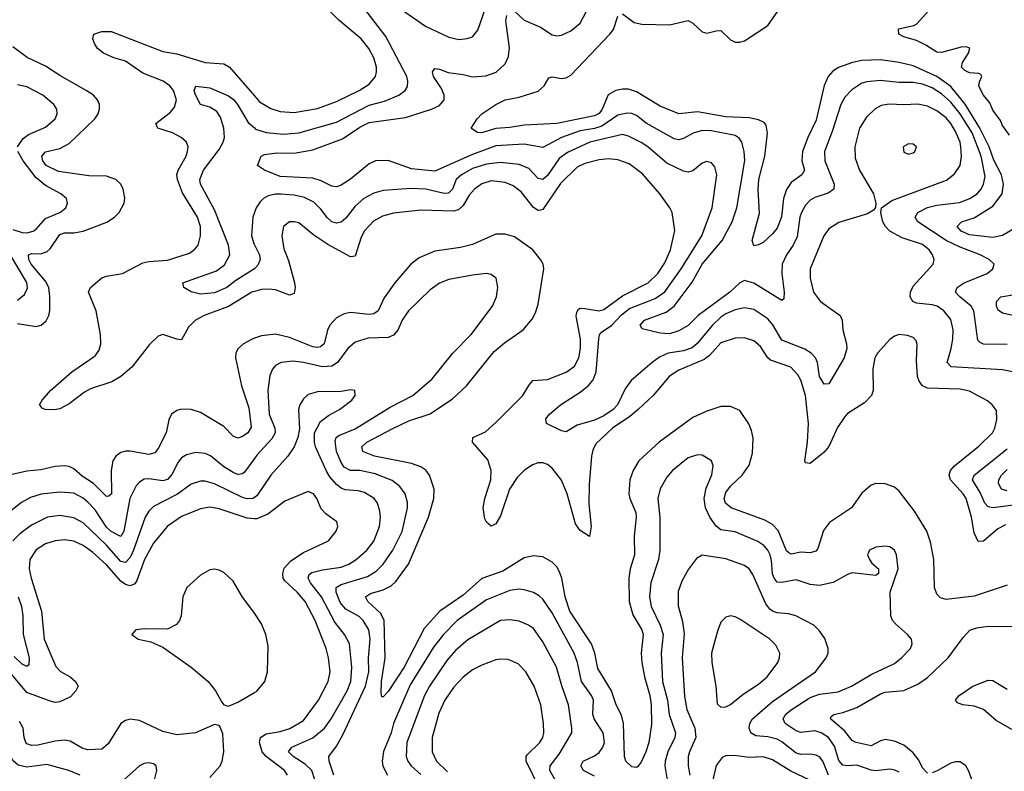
# Model space of a CAD drawing. Header units: inches. Extents: x 1834610 to 2027685, y 642842 to 774116.
# Tile 457 of 632: x 1958999 to 1963198, y 725066 to 728272. Entities that reach past the tile are written whole.
import ezdxf

# ---------------------------------------------------------------- set-up
doc = ezdxf.new("R2010")
doc.units = ezdxf.units.IN
doc.header["$MEASUREMENT"] = 0
doc.layers.add('B9752', color=7, linetype='Continuous')
doc.layers.add('B9762', color=7, linetype='Continuous')

msp = doc.modelspace()

# ---------------------------------------------------------------- linework, layer by layer
at = {"layer": 'B9752', "color": 5}
for points, elevation in [([(1960000, 727112.8), (1959990, 727109.9), (1959890.5, 727049.5), (1959786.2, 727010), (1959749.3, 726990), (1959718.9, 726961.1), (1959690, 726907.4), (1959670, 726909), (1959610.2, 726929.8), (1959590, 726922.2), (1959553.5, 726886.5), (1959477.1, 726790), (1959430, 726750.7), (1959393, 726727), (1959301.9, 726698.1), (1959276, 726684), (1959210, 726633.3), (1959170, 726612.8), (1959148.5, 726608.5), (1959108, 726610), (1959095.5, 726615.5), (1959086.3, 726626.3), (1959084, 726630), (1959094.5, 726650), (1959131.2, 726690), (1959222.2, 726770), (1959320.9, 726839.1), (1959337.6, 726862.4), (1959345.4, 726890), (1959344.3, 726930), (1959325.2, 727030), (1959293.3, 727110), (1959300.8, 727130), (1959350, 727170.9), (1959370, 727178.6), (1959438, 727190), (1959524.7, 727235.3), (1959550, 727241.2), (1959630, 727246.9), (1959723, 727277), (1959746.7, 727293.3), (1959759.8, 727310), (1959769.9, 727350), (1959770.4, 727390), (1959757.1, 727430), (1959694.2, 727534.3), (1959671.9, 727590), (1959669.9, 727610), (1959674.9, 727630), (1959709.8, 727690), (1959715.4, 727710), (1959717.4, 727730), (1959710.9, 727750), (1959688.6, 727770), (1959651, 727790), (1959587.8, 727810), (1959579.8, 727830), (1959642.1, 727877.9), (1959660.2, 727899.8), (1959667.8, 727930), (1959655.9, 727970), (1959640.2, 727990), (1959610.7, 728010), (1959524.3, 728044.3), (1959450, 728095.8), (1959400.5, 728110), (1959357.4, 728130), (1959331.5, 728150), (1959318.7, 728170), (1959311.8, 728190), (1959316, 728210), (1959350, 728222.3), (1959390, 728221.2), (1959610, 728136.6), (1959670, 728126.9), (1959790, 728089.6), (1959870, 728083.6), (1959894.6, 728070), (1960000, 727948.1)], 380), ([(1958990, 726975.8), (1959070, 726963.8), (1959091.4, 726968.6), (1959112.9, 726987.1), (1959123.8, 727010), (1959127.8, 727032.2), (1959128.4, 727091.6), (1959123, 727130), (1959110, 727157.6), (1959047.8, 727230), (1959038.3, 727250), (1959036.3, 727270), (1959050, 727274.3), (1959090, 727273.4), (1959116.7, 727283.3), (1959130, 727294.6), (1959170, 727356.6), (1959190, 727363.3), (1959230, 727362.5), (1959269.9, 727370.1), (1959371.4, 727408.6), (1959403.8, 727430), (1959424.1, 727450), (1959445, 727490), (1959447.9, 727512.1), (1959440.7, 727550), (1959430, 727571.1), (1959410, 727590.8), (1959370, 727604.5), (1959294.3, 727605.7), (1959165.4, 727625.4), (1959111.9, 727650), (1959097.6, 727670), (1959093.3, 727690), (1959110, 727707.9), (1959170, 727723.2), (1959210, 727743.6), (1959319.9, 727850), (1959333.7, 727870), (1959340.3, 727890), (1959339.8, 727910), (1959331.7, 727930), (1959314.2, 727950), (1959283.5, 727970), (1959170, 728033.6), (1959110, 728074.1), (1959030.7, 728110.7), (1958970, 728156.2)], 420), ([(1958989.9, 727730), (1959014.8, 727765.2), (1959037.4, 727782.6), (1959110, 727814.2), (1959150, 727848.9), (1959159.2, 727870), (1959158, 727890), (1959145.4, 727910), (1959097.4, 727950), (1959030, 727985.7), (1958990, 727995)], 440), ([(1960000.1, 727209.9), (1959920.5, 727159.5), (1959882.8, 727130), (1959830, 727107.2), (1959770, 727101.4), (1959730, 727111.1), (1959699.5, 727130), (1959695.1, 727150), (1959839.1, 727200.9), (1959873, 727227), (1959896, 727270), (1959889.5, 727310), (1959830, 727461.1), (1959770.4, 727570), (1959767, 727590), (1959782.6, 727630), (1959850, 727718.7), (1959867.1, 727750), (1959872.7, 727770), (1959870.4, 727810), (1959856, 727856), (1959840.1, 727880.1), (1959810, 727899), (1959769.9, 727909.9), (1959748.4, 727951.6), (1959744.1, 727970), (1959750, 727988.2), (1959810, 727981.2), (1959890, 727947.5), (1959911.2, 727931.2), (1959927.7, 727910), (1959974, 727834), (1960000, 727810.7)], 360), ([(1958970, 727377.5), (1959010, 727364.6), (1959030, 727363.3), (1959057.2, 727370), (1959070, 727378.2), (1959110, 727423.9), (1959170.8, 727449.2), (1959182, 727458), (1959195.6, 727470), (1959203.1, 727490), (1959198.7, 727510), (1959175.3, 727530), (1959110, 727565.4), (1959070, 727598), (1959014.3, 727670), (1958990.9, 727710)], 440), ([(1960000, 727449.8), (1959993, 727430), (1959988.1, 727350), (1959997.4, 727317.4), (1960000, 727312.2)], 360), ([(1958990, 727075.9), (1959019.9, 727100.1), (1959033, 727127), (1959030, 727150.7), (1958923.8, 727330)], 440), ([(1960000, 726913.5), (1959990.3, 726910), (1959954, 726890), (1959930, 726867.8), (1959920.7, 726850), (1959919.8, 726830), (1959945.7, 726710), (1959976.4, 726616.4), (1959985.9, 726534.1), (1959971.7, 726510), (1959950, 726494.9), (1959930, 726487.3), (1959910, 726495.8), (1959870, 726537.4), (1959770, 726596.5), (1959730, 726609.8), (1959690, 726611.7), (1959670, 726605.1), (1959646.7, 726590), (1959634.7, 726565.3), (1959624.3, 726510), (1959590, 726442.7), (1959575.2, 726424.8), (1959550, 726417.1), (1959470, 726431.8), (1959450, 726431.2), (1959430, 726426.6), (1959409.1, 726410.9), (1959397, 726390), (1959390.1, 726350), (1959391.2, 726250), (1959379.4, 726240.6), (1959370, 726238.4), (1959313.5, 726293.5), (1959265.6, 726325.6), (1959230, 726357), (1959210, 726366.5), (1959190, 726369.2), (1959150, 726366.4), (1959090, 726351.9), (1959030, 726347.2), (1958910, 726319.4)], 420), ([(1960000, 726401.2), (1959957.5, 726342.5), (1959950, 726335.2), (1959930, 726332.3), (1959910, 726340.4), (1959870, 726365.3), (1959812.4, 726412.4), (1959790, 726422.3), (1959750, 726426.5), (1959710, 726416.3), (1959690, 726402.9), (1959675, 726385), (1959647.7, 726332.3), (1959630, 726311.7), (1959610, 726304.8), (1959550, 726314.3), (1959530, 726311.8), (1959510, 726300.3), (1959495.4, 726284.6), (1959469.7, 726230.3), (1959442.9, 726090), (1959430, 726067.9), (1959390, 726088.8), (1959370, 726108.3), (1959321.2, 726181.2), (1959290, 726214.7), (1959270, 726231.3), (1959230, 726252.4), (1959170, 726257.3), (1959091.3, 726248.7), (1959045.9, 726234.1), (1959007.4, 726212.6), (1958939.8, 726160.2)], 440), ([(1960000, 726234.5), (1959994, 726230), (1959970, 726227.9), (1959950, 726233.9), (1959830, 726291.9), (1959790, 726303.8), (1959770, 726304.6), (1959730, 726291.1), (1959672.2, 726247.8), (1959570, 726195.8), (1959550, 726176.5), (1959534.3, 726150), (1959484.1, 726010), (1959470, 725978.9), (1959450, 725956.6), (1959430, 725961.6), (1959370, 726031.5), (1959270, 726126.7), (1959230, 726147.8), (1959170, 726157.1), (1959117.6, 726150), (1959050, 726116.5), (1959000, 726080), (1958969.5, 726050)], 460), ([(1960000, 726143.6), (1959970, 726145.6), (1959850, 726185.9), (1959810, 726192.4), (1959770, 726186.2), (1959690, 726153.4), (1959627.9, 726110), (1959570, 726039.9), (1959530.9, 725970), (1959499.2, 725880.8), (1959490, 725866.5), (1959470, 725857.4), (1959450, 725862.6), (1959430, 725877.8), (1959370, 725946.7), (1959310, 726001.7), (1959270, 726029), (1959230, 726047.8), (1959190, 726053.8), (1959150, 726049.3), (1959110, 726036.6), (1959070, 726010.6), (1959043, 725970), (1959039.8, 725930), (1959047.7, 725890), (1959091.8, 725750), (1959103.8, 725630), (1959153.2, 725513.2), (1959172.8, 725492.8), (1959214.6, 725470), (1959238, 725450), (1959248.4, 725430), (1959239, 725410), (1959216.1, 725383.9), (1959170, 725363.2), (1959150, 725360.4), (1959130, 725365), (1959030, 725402.3), (1958950, 725497.8)], 480), ([(1960000, 725741.5), (1959990, 725756.8), (1959948.9, 725808.9), (1959910, 725876.9), (1959870, 725914.7), (1959850, 725924.7), (1959830, 725928.2), (1959810, 725925.1), (1959770, 725903.1), (1959712.8, 725850), (1959694.7, 725810), (1959688.1, 725730), (1959680.6, 725710), (1959667.4, 725692.6), (1959630, 725673.2), (1959530, 725674), (1959494, 725670), (1959478, 725650), (1959504.7, 725630), (1959558, 725618), (1959610, 725595.6), (1959730.6, 725510.6), (1959803.6, 725450), (1959834, 725410), (1959861.2, 725361.2), (1959870.3, 725350.3), (1959890, 725343.7), (1959930, 725360.7), (1960000, 725402.4)], 520), ([(1958993.1, 725810), (1959007.2, 725770), (1959012.7, 725730), (1959014.3, 725650), (1959040.1, 725550), (1959039, 725521), (1959030, 725512.8), (1959010, 725523), (1958975.9, 725555.9)], 460), ([(1959256.9, 725050), (1959209.5, 725070), (1959115, 725095), (1959030, 725084.7), (1958993.3, 725093.3), (1958971.8, 725111.8), (1958964.5, 725124.5), (1958927.8, 725227.8), (1958891.2, 725270), (1958850, 725294.8), (1958770, 725311.6), (1958710, 725303.4), (1958670, 725282.7), (1958590, 725229.9), (1958490, 725214), (1958470, 725195.1), (1958462.4, 725170), (1958454.3, 725070), (1958462.5, 725022.5)], 540), ([(1959810, 725040.5), (1959853.8, 725090), (1959862.9, 725110), (1959869.8, 725150), (1959865.7, 725225.7), (1959854.8, 725254.8), (1959850, 725262), (1959830, 725266), (1959749, 725231), (1959670, 725221.3), (1959610, 725236.2), (1959510, 725282.7), (1959470, 725288.9), (1959450, 725283.5), (1959430.1, 725269.9), (1959376.3, 725183.7), (1959350, 725160.2), (1959290, 725157.5), (1959265.1, 725165.1), (1959214.3, 725194.3), (1959190, 725199.9), (1959150, 725195.7), (1959077.4, 725177.4), (1959050, 725176.4), (1959030, 725184.1), (1959025.7, 725190), (1959018.3, 725210), (1959013.8, 725250), (1958998.8, 725278.8)], 520), ([(1959574.3, 725030), (1959583.6, 725070), (1959580.9, 725090), (1959570, 725098.4), (1959550, 725102.9), (1959530, 725099.6), (1959510, 725089.6), (1959426.1, 725013.9)], 540)]:
    msp.add_lwpolyline(points, dxfattribs=dict(at, elevation=elevation))
at = {"layer": 'B9762', "color": 5}
for points, elevation in [([(1960590, 728341), (1960730, 728244.5), (1960830, 728198.2), (1960871.6, 728188.4), (1960908.2, 728191.8), (1960930, 728199.1), (1960953, 728227), (1960995.6, 728350)], 360), ([(1960000, 727810.7), (1960005.6, 727805.6), (1960050, 727791.1), (1960124.6, 727784.6), (1960190, 727790.1), (1960350, 727835.1), (1960490, 727907.4), (1960555.4, 727924.6), (1960616.9, 727950), (1960643.9, 727970), (1960653.1, 727986.9), (1960655, 728010), (1960650.5, 728030), (1960560.8, 728200.8), (1960476.8, 728310)], 360), ([(1960000, 727948.1), (1960022.3, 727922.3), (1960070, 727893.1), (1960110, 727881.2), (1960170, 727876.9), (1960270, 727893), (1960350, 727923), (1960447.2, 727970), (1960490, 727997.8), (1960516.5, 728030), (1960521.6, 728050), (1960520.5, 728070), (1960509.2, 728110), (1960488.4, 728150), (1960455.6, 728190), (1960360.3, 728270), (1960325.4, 728305.4)], 380), ([(1961110, 728307.9), (1961150, 728270.9), (1961219.8, 728239.8), (1961270, 728207.9), (1961290, 728203.6), (1961310, 728206), (1961350, 728224.9), (1961390, 728257), (1961414.9, 728305.1)], 340), ([(1961570, 728297.3), (1961620.3, 728260.3), (1961652.6, 728252.6), (1961770, 728249.7), (1961850, 728269.3), (1961870, 728257.5), (1961910, 728220.6), (1961930, 728215), (1961970, 728225.4), (1961990, 728225.8), (1962030, 728186.4), (1962050, 728176.8), (1962070, 728176.8), (1962090, 728182), (1962190, 728248), (1962231.8, 728308.2)], 320), ([(1963219.9, 727779.9), (1963190, 727820.7), (1963182.5, 727842.5), (1963150, 727886), (1963137.1, 727917.1), (1963110, 727949.8), (1963090, 727988), (1963092.3, 728007.7), (1963102.7, 728030), (1963098, 728038), (1963090, 728042.7), (1963050, 728045), (1963030, 728055.8), (1963015.8, 728070), (1963019.7, 728090), (1963045.6, 728130), (1963051.3, 728151.3), (1963036.1, 728156.1), (1963014.7, 728154.7), (1962930, 728132.4), (1962910, 728133.7), (1962864.1, 728164.1), (1962823.6, 728183.6), (1962770, 728198.8), (1962748.2, 728210), (1962747, 728233), (1962812.6, 728247.4), (1962824.7, 728255.2), (1962875.3, 728310)], 280), ([(1963210, 726886.5), (1963110, 726888.7), (1963095.2, 726895.2), (1963085.8, 726905.8), (1963067.7, 727030), (1963057, 727050), (1963008.2, 727090), (1962990.8, 727110), (1962997.2, 727130), (1963027.6, 727150), (1963125.4, 727190), (1963149.7, 727210), (1963155.1, 727230), (1963133.3, 727250), (1963095.3, 727270), (1963010, 727301.4), (1962950.2, 727330.2), (1962829, 727410), (1962818.3, 727430), (1962829.8, 727450), (1962870, 727470.5), (1962910, 727480.8), (1963007.3, 727492.7), (1963050.9, 727509.1), (1963082, 727530), (1963099.2, 727550), (1963109.5, 727570.5), (1963116.9, 727603.1), (1963099.9, 727690), (1963061.4, 727790), (1963010, 727870.7), (1962970, 727920.8), (1962930, 727956.6), (1962890, 727981.9), (1962850, 727996.6), (1962810, 728004.7), (1962750, 728004.9), (1962670, 728012.9), (1962612.5, 728007.5), (1962590, 728001.1), (1962547.4, 727972.6), (1962518.8, 727941.2), (1962501, 727910), (1962464.4, 727795.6), (1962430.8, 727710), (1962433, 727670), (1962472.4, 727570), (1962471.2, 727550), (1962447.2, 727532.8), (1962390, 727514.4), (1962370, 727502.6), (1962350, 727481.4), (1962333.8, 727450), (1962326.4, 727430), (1962314.5, 727345.5), (1962297.9, 727310), (1962268.9, 727270), (1962251.4, 727230), (1962249.6, 727190), (1962259.8, 727110), (1962258.2, 727081.8), (1962250, 727074), (1962130, 727148.9), (1962090, 727159.4), (1962070, 727150.4), (1962028, 727110), (1961892.1, 727010), (1961850, 726967.5), (1961810, 726945), (1961770, 726932.9), (1961730, 726935.6), (1961654, 726954), (1961644.7, 726970), (1961664, 726990), (1961755.8, 727024.3), (1961790.3, 727049.7), (1961867.7, 727152.3), (1961910, 727229.4), (1961994.4, 727330), (1962038.2, 727410), (1962056.9, 727470), (1962091.9, 727671.9), (1962089.4, 727709.4), (1962079.3, 727750), (1962067.4, 727767.4), (1962050, 727778.4), (1961950, 727798.3), (1961910, 727800.1), (1961871.5, 727788.5), (1961830, 727765.2), (1961810, 727760.2), (1961790, 727763.4), (1961671, 727831), (1961630, 727864), (1961610, 727872), (1961590, 727873.7), (1961550, 727865), (1961481.4, 727818.6), (1961450, 727808.4), (1961390, 727798.6), (1961309.6, 727770.4), (1961230, 727727.3), (1961150, 727741.4), (1961030, 727734.1), (1960930, 727696.7), (1960770, 727625.5), (1960670, 727635.5), (1960570, 727671.2), (1960517.1, 727670), (1960490, 727657.2), (1960410, 727591.7), (1960370, 727566.9), (1960350, 727559.8), (1960330, 727561.5), (1960285.5, 727585.5), (1960250, 727596.4), (1960110, 727604), (1960044, 727630), (1960013.2, 727650), (1960029.2, 727690), (1960043.1, 727696.9), (1960096.2, 727703.8), (1960170, 727703.5), (1960250, 727717.8), (1960375.3, 727764.7), (1960450, 727813.8), (1960490, 727833.6), (1960644.5, 727855.5), (1960755.1, 727890), (1960790, 727906.3), (1960808.9, 727930), (1960809.8, 727950), (1960798.7, 727978.7), (1960764.2, 728030), (1960759.1, 728050), (1960770, 728063.7), (1960790, 728060.7), (1960826.3, 728046.3), (1960890, 728038.7), (1960930, 728027.8), (1960986.9, 728033.1), (1961031.2, 728048.8), (1961070, 728084.2), (1961084.4, 728115.6), (1961088.4, 728151.6), (1961073.1, 728266.9), (1961077, 728290)], 340), ([(1963270, 727398.3), (1963190, 727352.1), (1963150, 727343.2), (1963050, 727355.3), (1963014, 727370), (1962997.3, 727390), (1963015.8, 727410), (1963070, 727426.4), (1963150, 727476.6), (1963189.1, 727530), (1963195, 727570), (1963185.7, 727610), (1963153.6, 727673.6), (1963133.8, 727730), (1963094.4, 727810), (1963031.9, 727911.9), (1962970, 727987.4), (1962910, 728030), (1962810, 728075.2), (1962749.6, 728090), (1962670, 728100.6), (1962590, 728098.1), (1962550.4, 728090), (1962491.4, 728068.6), (1962467, 728053), (1962447.5, 728030), (1962430, 727990.9), (1962395.8, 727844.2), (1962360.3, 727770), (1962337.8, 727710), (1962334.7, 727670), (1962345.7, 727630), (1962335, 727610), (1962290, 727577.4), (1962270, 727547.9), (1962257, 727510), (1962248.7, 727431.3), (1962230, 727383.5), (1962210, 727358.3), (1962170, 727322), (1962150, 727311.5), (1962130, 727307.3), (1962122.7, 727330), (1962153.6, 727446.4), (1962147.9, 727547.9), (1962151.1, 727590), (1962176.4, 727690), (1962188.8, 727788.8), (1962182.7, 727822.7), (1962173.5, 727833.5), (1962150, 727845.4), (1962110, 727853.2), (1962010, 727858.1), (1961890, 727879.2), (1961810, 727870.5), (1961730, 727903), (1961630, 727964), (1961595.2, 727975.2), (1961570, 727976.1), (1961540.9, 727970), (1961508.5, 727951.5), (1961483.1, 727890), (1961470, 727871.6), (1961450, 727861.7), (1961289.9, 727829.9), (1961150, 727822.5), (1961090, 727812.2), (1961030, 727808.1), (1960969.1, 727789.1), (1960951.4, 727791.4), (1960926.8, 727806.8), (1960925.2, 727810), (1960949.6, 727850), (1960969.6, 727870), (1961030, 727911.1), (1961070, 727930.1), (1961130, 727942.2), (1961210, 727968), (1961235.9, 727990), (1961255.2, 728024.8), (1961270, 728029), (1961310, 728021.1), (1961330, 728024.7), (1961350, 728035.3), (1961515.7, 728210), (1961531.7, 728230), (1961550, 728287.7)], 320), ([(1963290, 726758.6), (1963190, 726779.3), (1962972.3, 726792.3), (1962954.8, 726810), (1962972.3, 726870), (1962978.5, 726910), (1962979.6, 726950), (1962970, 726993.5), (1962941, 727030), (1962911.7, 727050), (1962890, 727056.4), (1962823.5, 727063.5), (1962808.8, 727070), (1962797, 727090), (1962798.1, 727110), (1962810, 727136.3), (1962894.4, 727230), (1962899, 727250), (1962892.1, 727270), (1962878, 727290), (1962850, 727312.8), (1962762.2, 727342.2), (1962710.3, 727370.3), (1962691.4, 727390), (1962680.3, 727410), (1962671, 727449), (1962674, 727470), (1962718.8, 727501.2), (1962951.8, 727588.2), (1962985.2, 727614.8), (1963009.8, 727650), (1963015.2, 727690), (1963013.2, 727730), (1963009.3, 727750), (1962990, 727795.3), (1962970.4, 727830), (1962950, 727854.2), (1962910, 727883.9), (1962870, 727903.6), (1962830, 727911.4), (1962770, 727908.8), (1962707.5, 727912.5), (1962673.1, 727906.9), (1962647.7, 727892.3), (1962610, 727855.8), (1962580.8, 727810), (1962560.1, 727730), (1962562, 727682), (1962581, 727630), (1962640.7, 727530), (1962650.7, 727489.3), (1962648.8, 727471.2), (1962640.3, 727459.7), (1962615.4, 727444.6), (1962492.9, 727407.1), (1962450, 727380.9), (1962428, 727350), (1962370.9, 727210), (1962370.1, 727170), (1962385, 727110), (1962414.2, 727070), (1962498.6, 727010), (1962506.4, 726990), (1962509, 726950), (1962524.6, 726890), (1962526.3, 726870), (1962515.9, 726830), (1962450, 726719.6), (1962430, 726718), (1962410, 726749.7), (1962402, 726810), (1962393.4, 726830), (1962374.8, 726850), (1962346.9, 726866.9), (1962250, 726905.3), (1962210.8, 726970.8), (1962190, 726995.9), (1962130, 727036.5), (1962090, 727043.7), (1962050, 727034.5), (1962010, 727018), (1961990, 727003.7), (1961953.6, 726970), (1961888.8, 726891.2), (1961866.7, 726873.3), (1961830, 726859.8), (1961765.2, 726850), (1961727.8, 726832.2), (1961696, 726810), (1961606.9, 726733.1), (1961582.1, 726697.8), (1961548.9, 726630), (1961530.7, 726610), (1961490, 726583.1), (1961450, 726564.1), (1961377.2, 726542.8), (1961330, 726514), (1961310, 726518.4), (1961246, 726550), (1961243.6, 726570), (1961258.7, 726590), (1961305.4, 726630), (1961393.8, 726686.2), (1961426.5, 726713.5), (1961444.3, 726735.7), (1961457.3, 726770), (1961468.9, 726911.1), (1961472.1, 726927.9), (1961480.3, 726939.7), (1961524.1, 726970), (1961566.1, 727013.9), (1961600.3, 727039.7), (1961710, 727083.1), (1961750, 727111.7), (1961820.3, 727210), (1961907.8, 727350), (1961953, 727470), (1961971.6, 727610), (1961964.4, 727644.4), (1961950, 727661.6), (1961930, 727667.6), (1961910, 727659.6), (1961870, 727627.6), (1961850, 727622), (1961830, 727626), (1961759.7, 727659.7), (1961677.7, 727730), (1961650, 727747.9), (1961595.8, 727775.8), (1961570, 727781.9), (1961430.4, 727749.6), (1961334.8, 727705.2), (1961300.3, 727679.7), (1961250, 727607.2), (1961230, 727591.2), (1961210, 727594.6), (1961170, 727637.2), (1961130, 727654.5), (1961050, 727663.1), (1960990, 727656.6), (1960930, 727637.5), (1960882.8, 727610), (1960860.9, 727590), (1960845, 727550), (1960828.2, 727531.8), (1960809.1, 727530.9), (1960731.1, 727548.9), (1960667.5, 727552.5), (1960550, 727543.4), (1960510, 727532.4), (1960467.6, 727510), (1960430, 727476.3), (1960390, 727425.7), (1960370, 727409.3), (1960350, 727404.3), (1960330, 727410.5), (1960310, 727428.1), (1960283.7, 727463.7), (1960253.3, 727493.3), (1960214.2, 727514.2), (1960170, 727524.3), (1960112.3, 727527.7), (1960090, 727527.8), (1960059.3, 727520.7), (1960039.1, 727510), (1960024.3, 727495.7), (1960007.1, 727470), (1960000, 727449.8)], 360), ([(1963202.8, 726117.2), (1963170, 726100.7), (1963110, 726048.7), (1963086.9, 726046.9), (1963070, 726084.2), (1963058.8, 726150), (1963035.8, 726230), (1963023.5, 726250), (1962968.5, 726310), (1962962.4, 726330), (1962969, 726350), (1962985.2, 726370), (1963090, 726453), (1963148.1, 726510), (1963158, 726530), (1963166.3, 726566.3), (1963165.2, 726605.2), (1963146.6, 726630), (1963125.9, 726645.9), (1963050, 726688), (1963010, 726696.2), (1962870, 726701.2), (1962849.9, 726709.9), (1962835.2, 726730), (1962828.6, 726750), (1962823.1, 726816.9), (1962826.7, 726886.7), (1962822.7, 726902.7), (1962810, 726916.2), (1962785.3, 726925.3), (1962750, 726929.7), (1962730, 726922), (1962710, 726907.6), (1962657.6, 726850), (1962646, 726830), (1962637.4, 726782.6), (1962638.4, 726690), (1962632.3, 726670), (1962601.8, 726638.2), (1962530, 726592.1), (1962519.4, 726580.6), (1962487, 726533), (1962450, 726451.6), (1962430, 726428), (1962370, 726379.7), (1962350, 726382), (1962347, 726390), (1962359.4, 726470), (1962363.3, 726550), (1962350.3, 726670), (1962330, 726734.8), (1962318.2, 726758.1), (1962288.5, 726790), (1962200.5, 726820.5), (1962189.7, 726829.7), (1962157.9, 726877.9), (1962130, 726902.5), (1962090, 726915), (1962050, 726914.4), (1961990, 726893.5), (1961940.4, 726839.6), (1961917.6, 726822.4), (1961810, 726776.9), (1961770, 726751.5), (1961700.1, 726670), (1961637.2, 726610), (1961600.8, 726579.2), (1961527.9, 726530), (1961456.6, 726463.4), (1961443.6, 726436.4), (1961437.7, 726410), (1961428.2, 726290), (1961427.1, 726207.1), (1961436.6, 726110), (1961430, 726068), (1961390, 726094), (1961370, 726121.3), (1961334.7, 726250), (1961310, 726307.5), (1961270, 726359.1), (1961250, 726375), (1961230, 726381.7), (1961210, 726381.7), (1961186, 726374), (1961151, 726350), (1961120.2, 726319.8), (1961088.7, 726270), (1961050, 726156.2), (1961030, 726122), (1961010, 726112.7), (1960990, 726129.3), (1960983.1, 726143.1), (1960976.2, 726190), (1960982.5, 726230), (1961009.1, 726310), (1961010.4, 726350), (1960995.4, 726395.4), (1960929.8, 726470), (1960931.6, 726490), (1960985.5, 726514.5), (1961030, 726554.1), (1961145.5, 726670), (1961170, 726712.4), (1961187.4, 726732.6), (1961250, 726738), (1961330, 726768.9), (1961365.2, 726794.8), (1961383.1, 726830), (1961390.9, 726870.9), (1961390.8, 726910), (1961372.9, 727007.1), (1961375, 727025), (1961382.9, 727037.1), (1961390, 727041.5), (1961410, 727040.3), (1961469.9, 727030.1), (1961490, 727035.5), (1961570, 727094.1), (1961679.2, 727150), (1961720.9, 727190), (1961750, 727235.6), (1961774.6, 727290), (1961792.8, 727372.8), (1961781.2, 727450), (1961771.9, 727470), (1961729, 727530), (1961655.1, 727615.1), (1961597.8, 727657.8), (1961550, 727674.5), (1961510, 727678.1), (1961470, 727673.9), (1961410, 727659.5), (1961376.8, 727643.2), (1961306, 727574), (1961230, 727462.9), (1961219.8, 727460.2), (1961210, 727457.9), (1961190, 727471.1), (1961137.8, 727537.8), (1961103.7, 727563.7), (1961070, 727577.8), (1961010, 727584.6), (1960970, 727571.9), (1960939.2, 727550), (1960916.3, 727523.7), (1960890, 727479), (1960870, 727460.7), (1960850, 727455.3), (1960710, 727459.9), (1960593.3, 727446.7), (1960546.1, 727433.9), (1960507.7, 727412.3), (1960470, 727371.8), (1960455.9, 727344.1), (1960430, 727263.5), (1960410, 727260.6), (1960313.4, 727313.4), (1960253.8, 727353.8), (1960190, 727405.3), (1960170, 727410.7), (1960150, 727409.7), (1960124.6, 727390), (1960117.3, 727350), (1960125.7, 727294.3), (1960145.1, 727245.1), (1960171.1, 727150), (1960174.3, 727130), (1960170, 727104), (1960150, 727097.5), (1960090, 727119.6), (1960062.7, 727122.7), (1960030, 727121.4), (1960000, 727112.8)], 380), ([(1963210, 725860.7), (1963070, 725813.3), (1962950, 725799.4), (1962926, 725806), (1962910, 725822), (1962900.2, 725850), (1962897.3, 725970), (1962883.5, 726043.5), (1962868.3, 726090), (1962815.9, 726175.9), (1962750, 726261.3), (1962730, 726278.3), (1962690, 726292.3), (1962650, 726293.7), (1962630, 726286.9), (1962590, 726252.1), (1962546.4, 726190), (1962452.3, 726127.7), (1962427, 726093), (1962402.7, 726017.3), (1962394.6, 726005.4), (1962370, 725998.7), (1962330, 726000.4), (1962290, 725992.5), (1962278.8, 725998.8), (1962270, 726006.2), (1962233.8, 726093.8), (1962210, 726119.6), (1962177.3, 726137.3), (1962033.7, 726190), (1962009.9, 726210), (1962004, 726230), (1962010, 726255.2), (1962030, 726282), (1962080.2, 726330), (1962110, 726372), (1962124, 726424), (1962127.3, 726487.3), (1962120.7, 726520.7), (1962109.1, 726549.1), (1962070, 726605.1), (1962030, 726622), (1961990, 726622.6), (1961930, 726602.5), (1961870, 726575.9), (1961726.6, 726470), (1961639.4, 726390), (1961615.9, 726350), (1961601.8, 726310), (1961596.8, 726250), (1961600.7, 726230), (1961626.7, 726170), (1961628.9, 726150), (1961619.1, 726070), (1961621, 725990), (1961602.6, 725930), (1961597.3, 725890), (1961598.4, 725790), (1961613.5, 725733.5), (1961652.5, 725670), (1961658.3, 725650), (1961650.1, 725570.1), (1961653.1, 725530), (1961663.4, 725470), (1961687, 725390), (1961692.7, 725350), (1961693.6, 725266.4), (1961682.2, 725190), (1961670.1, 725150), (1961650, 725105.6), (1961634, 725086), (1961630, 725082.6), (1961610, 725086), (1961584.1, 725110), (1961578.6, 725130), (1961574, 725270), (1961565.6, 725305.6), (1961542.9, 725350), (1961523.1, 725410), (1961465.5, 725505.5), (1961451.8, 725570), (1961437.8, 725610), (1961345.2, 725750), (1961325.4, 725810), (1961311.8, 725890), (1961300.2, 725920.2), (1961290, 725938.4), (1961270, 725958.6), (1961230, 725981.8), (1961190, 725985.8), (1961150, 725976.5), (1961059.5, 725920.5), (1960970.7, 725889.3), (1960890, 725817.9), (1960791.2, 725748.8), (1960724.8, 725675.2), (1960638.6, 725510), (1960570, 725407.4), (1960550, 725383.6), (1960544.2, 725384.2), (1960540.3, 725400.3), (1960542.3, 725450), (1960558.6, 725550), (1960553.9, 725710), (1960539, 725739), (1960484.4, 725790), (1960474.6, 725810), (1960495.5, 725824.5), (1960550, 725840.1), (1960583.1, 725856.9), (1960603.4, 725876.6), (1960657.1, 725950), (1960743.4, 726150), (1960764.8, 726230), (1960767.5, 726270), (1960747.6, 726330), (1960731.1, 726351.1), (1960710, 726364.7), (1960670, 726379.4), (1960512.1, 726410), (1960462, 726430), (1960459, 726450), (1960480.2, 726470), (1960590, 726529.2), (1960659.1, 726560.9), (1960750, 726591.2), (1960844.8, 726655.2), (1960904.8, 726710), (1961023.3, 726856.7), (1961066.6, 726893.4), (1961146.4, 726950), (1961185, 726995), (1961198.7, 727021.3), (1961210, 727059.1), (1961234.3, 727210), (1961231.4, 727230), (1961221, 727250), (1961187.1, 727290), (1961110, 727345.8), (1961070, 727357.9), (1961030, 727356.9), (1960930, 727312.8), (1960879.8, 727300.2), (1960770, 727284.7), (1960703.2, 727256.8), (1960666.7, 727230), (1960598.7, 727150), (1960554.3, 727085.7), (1960527.8, 727030), (1960510, 727017.1), (1960490, 727014.6), (1960410, 727023.1), (1960383, 727017), (1960350, 727000.6), (1960321.6, 726970), (1960311.8, 726948.2), (1960297.2, 726890), (1960282.7, 726877.3), (1960270, 726873.5), (1960250, 726877.5), (1960150, 726916.3), (1960089.6, 726930.4), (1960030, 726924.4), (1960000, 726913.5)], 420), ([(1960000, 727312.2), (1960021.5, 727270), (1960025.1, 727250), (1960015.1, 727224.9), (1960000.1, 727209.9)], 360), ([(1960339.2, 725050), (1960318.5, 725110), (1960317, 725130), (1960350, 725173.2), (1960378, 725222), (1960474.5, 725430), (1960487.9, 725490), (1960487.1, 725550), (1960494.3, 725630), (1960488.9, 725670), (1960464.6, 725710), (1960447, 725727), (1960390, 725758.5), (1960366.4, 725786.4), (1960348.5, 725830), (1960349.4, 725850), (1960370, 725863), (1960482.1, 725897.9), (1960519.4, 725920.6), (1960549.9, 725950), (1960590.5, 726009.5), (1960630, 726089.2), (1960653.7, 726190), (1960652.9, 726212.9), (1960643, 726250), (1960621, 726281), (1960587.1, 726307.1), (1960515.7, 726335.7), (1960450, 726349.2), (1960410, 726349.9), (1960383.1, 726363.1), (1960370, 726382.9), (1960351, 726430), (1960344.2, 726475.8), (1960349.6, 726490.4), (1960361, 726499), (1960430, 726526.5), (1960579.9, 726620.1), (1960676.4, 726670), (1960758.9, 726741.1), (1960846.2, 726850), (1960924, 726930), (1961016, 727050), (1961033.3, 727090), (1961037.7, 727130), (1961031.5, 727170), (1961010, 727185.6), (1960989.7, 727189.7), (1960930, 727182.4), (1960830, 727163.7), (1960790, 727149), (1960750, 727119.4), (1960657.1, 727030), (1960630, 726991.1), (1960611.4, 726948.6), (1960593.4, 726926.6), (1960570, 726916.9), (1960485.8, 726914.2), (1960430, 726896.5), (1960399, 726870), (1960354.1, 726810), (1960330, 726794), (1960290, 726791.6), (1960209.6, 726810.4), (1960164.8, 726815.2), (1960114, 726810), (1960090, 726796.8), (1960078, 726782), (1960065.6, 726754.4), (1960057, 726690), (1960062.9, 726590), (1960087.4, 726530), (1960088.3, 726510), (1960075.2, 726484.8), (1960010, 726415), (1960000, 726401.2)], 440), ([(1963234.3, 727010), (1963190, 727020.9), (1963172.7, 727032.7), (1963164.7, 727050), (1963164.5, 727070), (1963183.5, 727090), (1963250, 727101.2)], 320), ([(1960258.2, 725030), (1960244.8, 725070), (1960216.5, 725096.5), (1960165, 725130), (1960146.3, 725150), (1960159.2, 725170), (1960250, 725208.7), (1960299.9, 725250), (1960327.9, 725290), (1960395.6, 725410), (1960411.4, 725450), (1960415.8, 725510), (1960406.1, 725610), (1960385, 725650), (1960343, 725703), (1960285.9, 725810), (1960239.6, 725870), (1960229.2, 725890), (1960234.2, 725905.8), (1960245.8, 725914.2), (1960290, 725926.2), (1960370, 725937.6), (1960402.8, 725950), (1960434.5, 725970), (1960480.2, 726010), (1960510, 726048.4), (1960533.4, 726110), (1960537.8, 726150), (1960535.4, 726175.4), (1960525, 726210), (1960510.7, 726230), (1960470, 726255.7), (1960442.8, 726262.8), (1960387.6, 726267.6), (1960370, 726273.4), (1960349.7, 726289.7), (1960322.1, 726322.1), (1960307.2, 726347.2), (1960261, 726450), (1960257, 726470), (1960257.1, 726510), (1960282.2, 726557.8), (1960316.2, 726583.8), (1960363.6, 726610), (1960415.6, 726650), (1960429.4, 726670), (1960428, 726690), (1960410, 726693.3), (1960370, 726686), (1960270, 726685.6), (1960230, 726673.1), (1960210, 726655.8), (1960193.8, 726630), (1960188.4, 726610), (1960192.5, 726527.5), (1960185, 726490), (1960169.4, 726450), (1960142.3, 726410), (1960070.8, 726330), (1960010, 726242), (1960000, 726234.5)], 460), ([(1962750, 725063.4), (1962731.8, 725071.8), (1962710, 725075.9), (1962650, 725068.7), (1962630, 725071.5), (1962570, 725092.5), (1962530, 725089.5), (1962510, 725093.1), (1962492.5, 725112.5), (1962473.8, 725173.8), (1962448.6, 725210), (1962417.7, 725230), (1962390, 725238.4), (1962330, 725231.9), (1962310, 725238.6), (1962264.2, 725270), (1962255.2, 725290), (1962267, 725310), (1962290, 725329.1), (1962370, 725381.2), (1962410, 725395.6), (1962490, 725405.5), (1962546, 725430), (1962630, 725479), (1962730, 725526.4), (1962760.5, 725550), (1962798, 725590), (1962806, 725610), (1962802.4, 725630), (1962786, 725650), (1962734.8, 725694.8), (1962722, 725710), (1962714, 725730), (1962711.5, 725830), (1962745.2, 725930), (1962738.4, 725990), (1962730, 726009), (1962710, 726023.7), (1962690, 726026.6), (1962650, 726022), (1962622.8, 726010), (1962614.8, 725990), (1962622.8, 725970), (1962633.7, 725953.7), (1962662, 725930), (1962662, 725910), (1962650, 725902), (1962550, 725912.8), (1962530, 725906.2), (1962468.9, 725871.1), (1962410, 725858.8), (1962370, 725862.7), (1962310, 725882.6), (1962250, 725872.2), (1962230, 725873.7), (1962216.7, 725890), (1962209, 725909), (1962205.7, 725965.6), (1962199.7, 725990), (1962189.9, 726010), (1962172.6, 726030), (1962147.2, 726047.2), (1962050, 726087.8), (1961990, 726096.4), (1961970, 726111.3), (1961943.1, 726150), (1961924.2, 726190), (1961917.7, 726230), (1961926.2, 726273.8), (1961950.9, 726330.9), (1961956, 726370), (1961949.6, 726390), (1961910, 726415.4), (1961890, 726416.4), (1961850, 726403.5), (1961783.6, 726350), (1961758.8, 726321.2), (1961730, 726271.3), (1961720.5, 726230), (1961728.9, 726148.9), (1961729.5, 726010), (1961723.3, 725970), (1961690.7, 725870), (1961685.4, 725810), (1961691.8, 725770), (1961730.5, 725690), (1961742.9, 725650), (1961735.1, 725570), (1961740.7, 725450), (1961761.4, 725370), (1961768.9, 725308.9), (1961796.5, 725230), (1961793.8, 725210), (1961762.7, 725150), (1961751.9, 725110), (1961750.6, 725090), (1961760.6, 725030)], 440), ([(1963270, 726205.9), (1963150, 726190.3), (1963130, 726194.8), (1963115.2, 726210), (1963095.4, 726255.4), (1963062.5, 726310), (1963069.1, 726330), (1963210, 726441.9)], 360), ([(1963210, 726262.1), (1963186.4, 726270), (1963174.1, 726294.1), (1963174.5, 726310), (1963186.6, 726330), (1963210, 726353.7)], 340), ([(1960141, 725050), (1960128, 725070), (1960050, 725129.9), (1960032.7, 725150), (1960021.6, 725190), (1960026.4, 725210), (1960050, 725226.8), (1960110, 725236.1), (1960151.1, 725248.9), (1960210, 725282.9), (1960273.1, 725370), (1960315.3, 725450), (1960322.7, 725490), (1960316.9, 725550), (1960306.8, 725590), (1960259.5, 725710), (1960216.6, 725790), (1960182, 725830), (1960130, 725878.8), (1960123.2, 725890), (1960120.9, 725910), (1960127.1, 725932.9), (1960156, 725964), (1960210, 725999.1), (1960315.6, 726050), (1960349.6, 726090), (1960356.2, 726110), (1960351.8, 726130), (1960304.2, 726164.2), (1960285.5, 726185.5), (1960266.9, 726230), (1960252.1, 726250), (1960230, 726259.8), (1960130, 726219.3), (1960057.5, 726162.5), (1960010, 726142.9), (1960000, 726143.6)], 480), ([(1962449.2, 725050), (1962423.9, 725110), (1962410, 725127.8), (1962395.6, 725135.6), (1962370, 725139.7), (1962330, 725138.2), (1962310, 725144.4), (1962250, 725192.7), (1962230, 725203.1), (1962190, 725213.3), (1962138.2, 725218.2), (1962118, 725230), (1962109.9, 725250), (1962113.3, 725270), (1962124.7, 725290), (1962210, 725364), (1962392.8, 725490), (1962439.2, 725550), (1962446.4, 725570), (1962447.6, 725590), (1962432.9, 725632.9), (1962410, 725666), (1962385.6, 725690), (1962309.3, 725729.3), (1962278.2, 725738.2), (1962230, 725742.5), (1962210, 725748.8), (1962198.2, 725758.2), (1962181.2, 725781.1), (1962126.1, 725906.1), (1962110, 725929.8), (1962090, 725944.5), (1962010, 725973.1), (1961910, 725988.4), (1961885.3, 725974.7), (1961851.3, 725928.7), (1961823.2, 725876.8), (1961807.3, 725832.7), (1961807.2, 725772.8), (1961825.4, 725705.4), (1961832.6, 725652.6), (1961823.9, 725550), (1961835.1, 725384.9), (1961844.9, 725330), (1961879, 725250), (1961883, 725210), (1961855.4, 725150), (1961850.6, 725130), (1961850.6, 725090), (1961857.4, 725050)], 460), ([(1961450, 725045.6), (1961403.9, 725070), (1961391.8, 725090), (1961401.8, 725110), (1961450, 725132.1), (1961470, 725147.3), (1961486.5, 725170), (1961492.9, 725190), (1961487.5, 725230), (1961448.8, 725290), (1961443.9, 725310), (1961446.2, 725370), (1961437.7, 725390), (1961394.9, 725450), (1961378.4, 725530), (1961364.2, 725570), (1961270, 725742.5), (1961230, 725800.8), (1961215.1, 725815.1), (1961190, 725829), (1961150, 725840.6), (1961130, 725843.2), (1961090, 725838), (1960990, 725797.3), (1960865.1, 725710), (1960806.5, 725650), (1960763.5, 725596.5), (1960664.9, 725435.1), (1960593.9, 725270), (1960582.8, 725230), (1960551.5, 725151.5), (1960544.8, 725110), (1960548.2, 725088.2), (1960568.2, 725050)], 440), ([(1960000, 725402.4), (1960010, 725408.4), (1960044.1, 725450), (1960056.5, 725490), (1960059.6, 725599.6), (1960049, 725650), (1960030, 725695.4), (1960000, 725741.5)], 520), ([(1961310, 724983.2), (1961259.5, 725070), (1961261.7, 725090), (1961300.5, 725139.5), (1961353.6, 725230), (1961354.4, 725250), (1961340.4, 725350), (1961310.6, 725430.6), (1961288.2, 725510), (1961230, 725618), (1961190, 725675), (1961169.7, 725690), (1961130, 725707.5), (1961090, 725712.5), (1961050, 725709.1), (1960910, 725626.5), (1960857.9, 725582.1), (1960821.2, 725538.8), (1960746.5, 725430), (1960726, 725390), (1960650.6, 725190), (1960647, 725130), (1960654, 725110), (1960668.9, 725090), (1960710, 725052.3)], 460), ([(1962870, 725059.1), (1962850, 725081.2), (1962833.9, 725113.9), (1962810, 725145.4), (1962770, 725178.1), (1962730, 725195.6), (1962690, 725201.9), (1962670, 725196.5), (1962630, 725175.4), (1962566.3, 725190), (1962550, 725197.8), (1962518.3, 725238.3), (1962456.5, 725290), (1962459.7, 725300.3), (1962470.6, 725309.4), (1962510, 725317), (1962570, 725337.9), (1962670, 725396.9), (1962690, 725403.5), (1962769.1, 725410.9), (1962830, 725437.5), (1962870, 725467.2), (1962958.7, 725550), (1963022.6, 725637.4), (1963051.9, 725668.1), (1963081, 725679), (1963130, 725685), (1963230, 725684.7)], 420), ([(1961217.6, 724990), (1961159.4, 725110), (1961158.8, 725130), (1961163, 725137), (1961218.1, 725190), (1961229.9, 725210), (1961234.6, 725230), (1961233.4, 725270), (1961221.9, 725350), (1961193.7, 725430), (1961158.2, 725490), (1961124.4, 725524.4), (1961082.9, 725542.9), (1961050, 725545), (1961030, 725541.5), (1960970, 725519.8), (1960930, 725499.5), (1960890, 725468.2), (1960850, 725423.4), (1960812.3, 725370), (1960786.2, 725313.8), (1960758.1, 725210), (1960758.9, 725150), (1960776.6, 725110), (1960823.8, 725063.8)], 480), ([(1963230, 725245.1), (1963163.4, 725283.4), (1963110, 725329.5), (1963070, 725344.8), (1963021.2, 725350), (1962999, 725359), (1962989.8, 725370), (1963005.3, 725390), (1963064.1, 725430), (1963130, 725455.8), (1963150, 725453.3), (1963210, 725417.2)], 380), ([(1962369.2, 725029.2), (1962287.4, 725067.4), (1962210, 725116), (1962170, 725127.5), (1962110, 725124.7), (1962045.6, 725134.4), (1962010, 725132.3), (1961994.6, 725125.4), (1961970, 725091.6), (1961954.6, 725030)], 480), ([(1963060.3, 725030), (1963047.3, 725067.3), (1963033.7, 725090), (1963010, 725106.9), (1962990, 725107.3), (1962970, 725100.9), (1962912.2, 725067.8), (1962890, 725060.2)], 420)]:
    msp.add_lwpolyline(points, dxfattribs=dict(at, elevation=elevation))
for points, elevation in [([(1962790, 727742.7), (1962766.8, 727730), (1962770, 727707.7), (1962790, 727699.1), (1962810, 727704.9), (1962817.2, 727710), (1962824, 727730), (1962810, 727741.2)], 380), ([(1962030, 725729.6), (1962010, 725723.7), (1961990, 725702.7), (1961975.2, 725664.8), (1961950.2, 725569.8), (1961950.9, 725530), (1961968.3, 725430), (1961973.8, 725353.8), (1961990, 725339.5), (1962010, 725341.7), (1962030, 725351.7), (1962084.7, 725395.3), (1962150, 725437.8), (1962187.2, 725470), (1962232.5, 725530), (1962239.8, 725550), (1962240.9, 725570), (1962224.4, 725604.4), (1962198.5, 725630), (1962070, 725715.8), (1962050, 725726)], 480)]:
    msp.add_lwpolyline(points, close=True, dxfattribs=dict(at, elevation=elevation))

doc.saveas('drawing.dxf')
